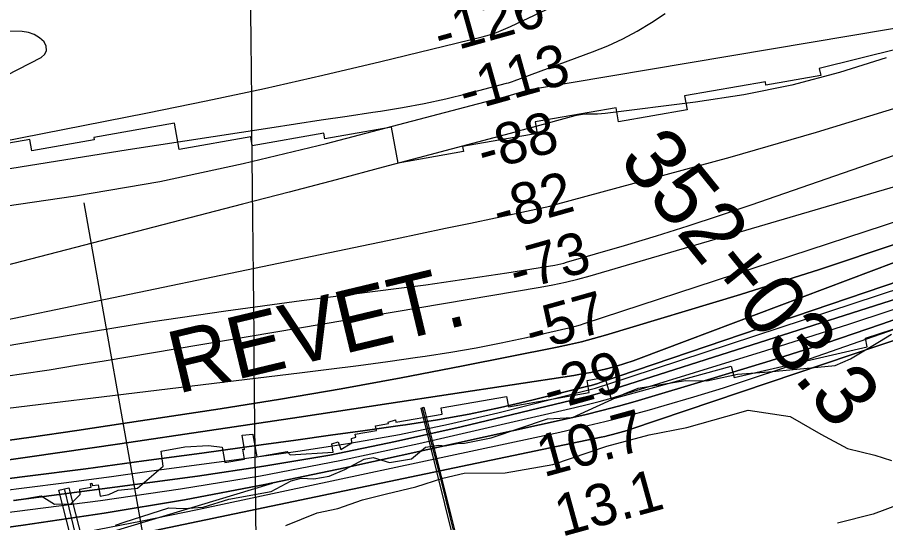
# Model space of a CAD drawing. Extents: x 3625074 to 3663148, y 511451 to 537151.
# Drawn here: x 3639466 to 3640863, y 518368 to 519181 of the extents above; entities that cross this region are included whole.
import ezdxf

# ---------------------------------------------------------------- set-up
doc = ezdxf.new("R2010")
doc.units = 0
for name, color, linetype in [('V-CHAN-DOCK', 7, 'Continuous'), ('V-GRID-MAJR', 7, 'Continuous'), ('V-RIVR-EDGE', 7, 'Continuous'), ('V-RIVR-RANG', 7, 'Continuous'), ('V-RRAP-FSHR', 7, 'Continuous'), ('V-RRAP-RVMT', 7, 'Continuous'), ('V-RRAP-RVMT-IDEN', 7, 'Continuous'), ('V-SITE-VEGE', 7, 'Continuous'), ('V-SURV-IDEN', 7, 'Continuous'), ('V-TOPO-DPTH', 7, 'Continuous'), ('V-TOPO-MAJR', 7, 'Continuous'), ('V-TOPO-MINR', 7, 'Continuous'), ('V-TOPO-WATR', 7, 'Continuous'), ('V-UTIL-LINE', 7, 'Continuous')]:
    doc.layers.add(name, color=color, linetype=linetype)

msp = doc.modelspace()

# ---------------------------------------------------------------- linework, layer by layer
at = {"layer": 'V-CHAN-DOCK'}
for points in [[(3640215.5, 518166.8), (3640210.9, 518164.8), (3640191.7, 518244.5), (3640115.3, 518552.2), (3640119.7, 518553.7), (3640198.8, 518238.3), (3640217.9, 518168.2), (3640215.5, 518166.8)], [(3639575.6, 518250.2), (3639532.3, 518420), (3639548.4, 518424.1), (3639591.7, 518254.3), (3639575.6, 518250.2)]]:
    msp.add_lwpolyline(points, dxfattribs=at)
at = {"layer": 'V-GRID-MAJR'}
msp.add_spline([(3639863.3, 516966), (3639803.4, 523023.6), (3639743.5, 529084.3), (3639717.7, 531688.3)], degree=3, dxfattribs=at)
at = {"layer": 'V-RIVR-EDGE'}
msp.add_lwpolyline([(3639623.6, 518363.9), (3639637.4, 518368.6), (3639709.5, 518391.9), (3639732.9, 518390.6), (3639764.7, 518392.9), (3639806.2, 518405.5), (3639874.1, 518417.9), (3639906.5, 518435.2), (3639922.1, 518439.4), (3639942.6, 518438.7), (3639967.2, 518442.9), (3639992.4, 518453.6), (3640023.7, 518470.3), (3640038.1, 518472.7), (3640064.5, 518464.8), (3640099.9, 518470.8), (3640122.2, 518489.3), (3640143.8, 518492.9), (3640154, 518491.6), (3640173.2, 518495.2), (3640185.2, 518495.8), (3640227.9, 518504.7), (3640318.6, 518535.1), (3640358.8, 518537.4), (3640442.4, 518575), (3640464.6, 518584.5), (3640540.9, 518596.9), (3640575.1, 518596.3), (3640624.3, 518606.9), (3640674.8, 518610.4), (3640781.7, 518621), (3640806.3, 518631.7), (3640853.2, 518659.2), (3640872.4, 518671.2)], dxfattribs=at)
at = {"layer": 'V-RIVR-RANG'}
msp.add_line((3639683.8, 518259.1), (3639573, 518882.3), dxfattribs=at)
at = {"layer": 'V-RRAP-FSHR'}
msp.add_lwpolyline([(3637231, 518312.6), (3637633.2, 518236.6), (3637834.7, 518218.4), (3638037, 518209.4), (3638275.4, 518210.8), (3638444.3, 518216), (3638635.8, 518243), (3638873.1, 518265.8), (3639014.4, 518264.1), (3639255.4, 518281.9), (3639473, 518309.7), (3639876.1, 518431.4)], dxfattribs=at)
at = {"layer": 'V-RRAP-RVMT'}
for points in [[(3640883.8, 519130.5), (3640755.7, 519098.6), (3640758.5, 519087.7), (3640670.3, 519072.1), (3640669.4, 519077.4), (3640539.4, 519054.5), (3640543.4, 519032.1), (3640433.1, 519012.7), (3640429, 519035.6)], [(3640429, 519035.6), (3640299, 519012.7), (3640302.3, 518994.2), (3640182.1, 518973.1), (3640183.6, 518965), (3640078.2, 518946.4), (3640067.9, 519004.5), (3639960.6, 518985.6), (3639959, 518994.8), (3639843.7, 518974.4), (3639841.2, 518988.8), (3639726, 518968.5), (3639718.5, 519010.8), (3639588.5, 518987.8), (3639589.3, 518983.8)], [(3639589.3, 518983.8), (3639488.8, 518966.1), (3639485.5, 518984.6), (3639362.4, 518962.8), (3639357.8, 518989.2), (3639234.7, 518967.5), (3639229.4, 518997.8), (3639091.5, 518973.5), (3639097.8, 518937.8), (3638974.7, 518916.1), (3639015.5, 518684.5), (3638841.8, 518671.5), (3638842.3, 518664.7), (3638714.5, 518651.4), (3638720, 518591.8), (3638653.1, 518584.3), (3638651.4, 518599.2), (3638507.2, 518582.9), (3638507.6, 518579), (3638374.6, 518564), (3638375.8, 518553.4), (3638307, 518555.2), (3638307.2, 518565.4), (3638289.2, 518565.9)], [(3640411.1, 518601.9), (3640421.4, 518566.8), (3640614.4, 518619.7), (3640619.1, 518601.3), (3640833.2, 518651.1), (3640830.3, 518664.7), (3641026.9, 518728.7), (3641022.8, 518740.9), (3641217, 518806.6), (3641253, 518823.6), (3641256.8, 518817), (3641353, 518860.6), (3641331.2, 518902.7), (3641331.4, 518914.7), (3641329, 518920.6)], [(3639461.1, 518403.5), (3639503.7, 518411), (3639525.3, 518397.5), (3639551.9, 518398.1), (3639566.9, 518413.4), (3639566.2, 518422), (3639584.2, 518425.2), (3639583.1, 518431.1), (3639585.7, 518431.5), (3639586.6, 518427.7), (3639595.8, 518428.8), (3639598.7, 518410.7), (3639613, 518413), (3639628.1, 518420), (3639658.9, 518423.5), (3639700.4, 518458.6), (3639697.3, 518483.1), (3639735.4, 518489.8), (3639773.2, 518491.9), (3639795.2, 518489.6), (3639799.6, 518464.6), (3639831.1, 518470.2), (3639828.3, 518486.1), (3639830.9, 518485.8), (3639827.5, 518508.7), (3639844.4, 518510.3), (3639844.7, 518509.5), (3639850.8, 518473.6), (3639899.9, 518482.3), (3639904.9, 518477.3), (3639974.1, 518481.2), (3639971.6, 518494.9), (3639981.8, 518498), (3639986.2, 518485.7), (3640004, 518496.6), (3640003.6, 518503.6), (3640010.2, 518505.4), (3640009.5, 518510.2), (3640043.4, 518516.1), (3640042, 518523.7), (3640063, 518527.5), (3640062.6, 518529.9), (3640074.2, 518533.5), (3640074.9, 518529.5), (3640149.4, 518542.6), (3640147.6, 518552.5), (3640253, 518571), (3640255.9, 518554.5), (3640385.9, 518577.4), (3640382.5, 518596.9), (3640411.1, 518601.9)]]:
    msp.add_lwpolyline(points, dxfattribs=at)
at = {"layer": 'V-SITE-VEGE'}
for points in [[(3639897.4, 518363.3), (3639948.1, 518383.6), (3639981.1, 518390.9), (3640020.8, 518404.9), (3640059.7, 518414.4), (3640106.7, 518425.7), (3640150.5, 518439.3), (3640184.4, 518447.7), (3640250.9, 518447.9), (3640327.4, 518461.6), (3640414.1, 518491.2), (3640482.2, 518509.2), (3640542.9, 518521), (3640605.7, 518538.8), (3640641.8, 518549.2), (3640709.3, 518538.8), (3640758.4, 518510.6), (3640801.4, 518487.4), (3640845.4, 518476.4), (3640872.2, 518468.2)], [(3640884.5, 518397.1), (3640843, 518381.6), (3640785.6, 518367.3)]]:
    msp.add_lwpolyline(points, dxfattribs=at)
at = {"layer": 'V-TOPO-DPTH'}
for points in [[(3638278.1, 518381.2), (3638376.2, 518383.8), (3638474.3, 518388.1), (3638572.3, 518393.4), (3639189, 518432.3), (3639193, 518432.6), (3639197, 518432.9), (3639201, 518433.4), (3639205.1, 518433.9), (3639485.9, 518474.1), (3639630.3, 518495), (3639774.6, 518516.2), (3639918.9, 518537.7), (3640063.2, 518559.5), (3640361, 518604.9), (3640374.8, 518607.2), (3640388.7, 518609.8), (3640402.4, 518612.9), (3640416, 518616.2), (3640429.6, 518619.9), (3640443.1, 518624), (3640456.4, 518628.4), (3640469.6, 518633.2), (3641468.8, 519009.8)], [(3641468.8, 519009.8), (3640469.6, 518633.2), (3640456.4, 518628.4), (3640443.1, 518624), (3640429.6, 518619.9), (3640416, 518616.2), (3640402.4, 518612.9), (3640388.7, 518609.8), (3640374.8, 518607.2), (3640361, 518604.9), (3640063.2, 518559.5), (3639918.9, 518537.7), (3639774.6, 518516.2), (3639630.3, 518495), (3639485.9, 518474.1), (3639205.1, 518433.9), (3639201, 518433.4), (3639197, 518432.9), (3639193, 518432.6), (3639189, 518432.3), (3638572.3, 518393.4), (3638474.3, 518388.1), (3638376.2, 518383.8), (3638278.1, 518381.2)], [(3639388.4, 518431.2), (3639482, 518442.9), (3639575.6, 518454.8), (3639669.1, 518467.2), (3639762.6, 518479.9), (3639857.9, 518493), (3639913.8, 518500.7), (3639969.7, 518508.5), (3640025.5, 518516.3), (3640081.4, 518524.2), (3640090.4, 518525.5), (3640141.6, 518533.5), (3640192.5, 518542.6), (3640243.2, 518553.3), (3640293.7, 518565.1), (3640383.4, 518587.5), (3640388.8, 518588.9), (3640394.2, 518590.4), (3640399.6, 518592), (3640404.9, 518593.8), (3641455.5, 518950.8)], [(3641455.5, 518950.8), (3640404.9, 518593.8), (3640399.6, 518592), (3640394.2, 518590.4), (3640388.8, 518588.9), (3640383.4, 518587.5), (3640293.7, 518565.1), (3640243.2, 518553.3), (3640192.5, 518542.6), (3640141.6, 518533.5), (3640090.4, 518525.5), (3640081.4, 518524.2), (3640025.5, 518516.3), (3639969.7, 518508.5), (3639913.8, 518500.7), (3639857.9, 518493), (3639762.6, 518479.9), (3639669.1, 518467.2), (3639575.6, 518454.8), (3639482, 518442.9), (3639388.4, 518431.2)], [(3641562.9, 518893), (3640452.6, 518518.4), (3640446.8, 518516.4), (3640440.9, 518514.6), (3640435, 518512.9), (3640429.1, 518511.2), (3640423.1, 518509.6), (3640417.1, 518508.2), (3640411.1, 518506.8), (3640405.1, 518505.5), (3639474.1, 518310.8), (3639432.7, 518302.4)], [(3639413.6, 518495.2), (3639487.6, 518505.5), (3639561.4, 518516.3), (3639635.3, 518527.3), (3639791.9, 518551.2), (3639889.3, 518566.7), (3639986.5, 518583.2), (3640083.5, 518600.9), (3640180.3, 518619.6), (3640334.4, 518650.3), (3640354, 518654.6), (3640373.5, 518659.1), (3640392.9, 518664.3), (3640412.2, 518669.8), (3640629.2, 518735.3), (3640756.4, 518775.3), (3640882.9, 518817.4)], [(3640882.9, 518817.4), (3640756.4, 518775.3), (3640629.2, 518735.3), (3640412.2, 518669.8), (3640392.9, 518664.3), (3640373.5, 518659.1), (3640354, 518654.6), (3640334.4, 518650.3), (3640180.3, 518619.6), (3640083.5, 518600.9), (3639986.5, 518583.2), (3639889.3, 518566.7), (3639791.9, 518551.2), (3639635.3, 518527.3), (3639561.4, 518516.3), (3639487.6, 518505.5), (3639413.6, 518495.2)], [(3640895.6, 518732.8), (3640424.7, 518582.9), (3640411.6, 518578.9), (3640398.5, 518575.1), (3640385.3, 518571.6), (3640372.1, 518568.2), (3640179.7, 518521.9), (3640074.4, 518498.3), (3639968.5, 518476.8), (3639862.1, 518458.7), (3639755.3, 518442.8), (3639622.7, 518425.1), (3639581.8, 518419.7), (3639541, 518414.3), (3639500.1, 518409), (3639459.3, 518403.7)], [(3639459.3, 518403.7), (3639500.1, 518409), (3639541, 518414.3), (3639581.8, 518419.7), (3639622.7, 518425.1), (3639755.3, 518442.8), (3639862.1, 518458.7), (3639968.5, 518476.8), (3640074.4, 518498.3), (3640179.7, 518521.9), (3640372.1, 518568.2), (3640385.3, 518571.6), (3640398.5, 518575.1), (3640411.6, 518578.9), (3640424.7, 518582.9), (3640895.6, 518732.8)], [(3638396.8, 518274.7), (3638538.3, 518279.5), (3638679.6, 518287.2), (3638820.8, 518297), (3639200.6, 518327.1), (3639207.6, 518327.8), (3639214.6, 518328.5), (3639221.5, 518329.3), (3639228.5, 518330.2), (3639475.1, 518363.8), (3639605.1, 518383.2), (3639734.7, 518404.6), (3639863.7, 518429.3), (3639992.4, 518456), (3640351.9, 518535.3), (3640379, 518541.6), (3640406, 518548.3), (3640432.8, 518555.5), (3640459.6, 518563.1), (3640587, 518600.8), (3640677.1, 518628.3), (3640766.9, 518656.9), (3640856.1, 518687.2), (3640945, 518718.5)], [(3640945, 518718.5), (3640856.1, 518687.2), (3640766.9, 518656.9), (3640677.1, 518628.3), (3640587, 518600.8), (3640459.6, 518563.1), (3640432.8, 518555.5), (3640406, 518548.3), (3640379, 518541.6), (3640351.9, 518535.3), (3639992.4, 518456), (3639863.7, 518429.3), (3639734.7, 518404.6), (3639605.1, 518383.2), (3639475.1, 518363.8), (3639228.5, 518330.2)]]:
    msp.add_lwpolyline(points, dxfattribs=at)
at = {"layer": 'V-TOPO-MAJR'}
for points in [[(3639423.2, 518873.9), (3639559.3, 518893.6), (3639694.8, 518917), (3639829.2, 518945.7), (3639962.9, 518978), (3640238.9, 519050.5), (3640251.7, 519053.9), (3640264.5, 519057.5), (3640277.2, 519061.2), (3640289.9, 519065), (3640934.6, 519173.4)], [(3639202, 518522.3), (3639919.6, 518608.9), (3639967.1, 518614.8), (3640014.5, 518621), (3640062, 518627.4), (3640109.4, 518634.2), (3640122.1, 518636), (3640163, 518642.4), (3640203.8, 518649.5), (3640244.4, 518657.5), (3640284.9, 518666.1), (3640353.3, 518681.6), (3640359.5, 518683), (3640365.7, 518684.7), (3640371.8, 518686.4), (3640377.9, 518688.4), (3641193.6, 518955.4)]]:
    msp.add_lwpolyline(points, dxfattribs=at)
at = {"layer": 'V-TOPO-MINR'}
for points in [[(3638261.2, 518706.8), (3639099.1, 518915), (3639107.4, 518916.2), (3639115.8, 518917.5), (3639124, 518918.9), (3639132.3, 518920.5), (3639675.2, 519027.4), (3639769.3, 519046.6), (3639863.3, 519066.6), (3639957, 519087.9), (3640050.5, 519110), (3640213.5, 519149.7), (3640225.2, 519153), (3640236.8, 519156.7), (3640248.1, 519161.2), (3640259.3, 519166.1), (3640403.4, 519235.1), (3640408.3, 519238.2), (3640412.5, 519241.8)], [(3639382.8, 518926.3), (3639469.9, 518940.7), (3639557, 518954.7), (3639644.2, 518968.4), (3639871.7, 519003.5), (3639913.2, 519009.8), (3639954.7, 519016.1), (3639996.2, 519022.2), (3640037.8, 519028.2), (3640050, 519030), (3640085.3, 519035.7), (3640120.4, 519042.2), (3640155.3, 519049.9), (3640190, 519058.3), (3640252.9, 519074.9), (3640256, 519075.7), (3640259.1, 519076.7), (3640262.2, 519077.7), (3640265.2, 519078.7), (3640391.1, 519125.4), (3640415.7, 519135.4), (3640439.8, 519146.5), (3640463.1, 519159), (3640486, 519172.5), (3640508.2, 519187.1)], [(3639225.1, 518973.1), (3639504, 519116.3), (3639509.6, 519121.9), (3639512.6, 519127.9), (3639511.9, 519134.6), (3639508.7, 519141.7), (3639501.1, 519148.3), (3639492.7, 519153.5), (3639483.4, 519156.5), (3639473.4, 519158), (3639252.6, 519163.4)], [(3639437.4, 518650.6), (3639558.4, 518671.5), (3639679.7, 518691.1), (3639801.2, 518708.8), (3639922.9, 518725.2), (3640079.5, 518745.1), (3640123.1, 518750.8), (3640166.6, 518756.8), (3640210, 518763.3), (3640253.4, 518770.1), (3640330.4, 518782.5), (3640335.3, 518783.4), (3640340.1, 518784.4), (3640344.9, 518785.6), (3640349.6, 518786.9), (3640442.8, 518814.1), (3640494, 518829.5), (3640545, 518845.3), (3640595.8, 518862), (3640646.4, 518879.1), (3641457.5, 519160.2)], [(3640863.9, 519115.7), (3640788.5, 519092.2), (3640712.2, 519072), (3640634.9, 519056.5), (3640556.8, 519044.3), (3640411.7, 519026.3), (3640405.6, 519025.7), (3640399.4, 519025.3), (3640393.3, 519025.1), (3640387.1, 519025.1), (3640381, 519025), (3640374.9, 519024.6), (3640368.8, 519023.6), (3640362.8, 519022.3), (3640294.3, 519004), (3640287.3, 519002.1), (3640280.4, 519000.2), (3640273.4, 518998.4), (3640266.5, 518996.5), (3640129.6, 518959.8), (3640054.2, 518939.7), (3639978.7, 518919.7), (3639903.2, 518899.9), (3639827.7, 518880.2), (3639217.4, 518722.3)], [(3638304.8, 518556.4), (3638448.3, 518564.2), (3638591.6, 518574), (3638734.7, 518586.9), (3638877.6, 518601.9), (3639160.2, 518634.7), (3639164.6, 518635.4), (3639166, 518635.7), (3640074.4, 518824.9), (3640114.5, 518833.2), (3640154.6, 518841.6), (3640194.7, 518850), (3640234.9, 518858.5), (3640300.2, 518872.2), (3640307.6, 518873.9), (3640315, 518875.6), (3640322.4, 518877.4), (3640329.7, 518879.4), (3640612.5, 518956.2), (3640751.7, 518996.2), (3640890, 519038.8)], [(3638278.1, 518381.2), (3638376.2, 518383.8), (3638474.3, 518388.1), (3638572.3, 518393.4), (3639189, 518432.3), (3639193, 518432.6), (3639197, 518432.9), (3639201, 518433.4), (3639205.1, 518433.9), (3639485.9, 518474.1), (3639630.3, 518495), (3639774.6, 518516.2), (3639918.9, 518537.7), (3640063.2, 518559.5), (3640361, 518604.9), (3640374.8, 518607.2), (3640388.7, 518609.8), (3640402.4, 518612.9), (3640416, 518616.2), (3640429.6, 518619.9), (3640443.1, 518624), (3640456.4, 518628.4), (3640469.6, 518633.2), (3641468.8, 519009.8)], [(3639388.4, 518431.2), (3639482, 518442.9), (3639575.6, 518454.8), (3639669.1, 518467.2), (3639762.6, 518479.9), (3639857.9, 518493), (3639913.8, 518500.7), (3639969.7, 518508.5), (3640025.5, 518516.3), (3640081.4, 518524.2), (3640090.4, 518525.5), (3640141.6, 518533.5), (3640192.5, 518542.6), (3640243.2, 518553.3), (3640293.7, 518565.1), (3640383.4, 518587.5), (3640388.8, 518588.9), (3640394.2, 518590.4), (3640399.6, 518592), (3640404.9, 518593.8), (3641455.5, 518950.8)], [(3639427.9, 518601.2), (3639472.3, 518607.5), (3639516.6, 518614.1), (3639560.9, 518621.1), (3639605.2, 518628.4), (3640307, 518746.6), (3640327.3, 518750.4), (3640347.5, 518754.7), (3640367.6, 518759.7), (3640387.5, 518765.1), (3641040.2, 518956.6)], [(3639399, 518324), (3639488.5, 518338.3), (3639577.7, 518353.7), (3639666.7, 518370.7), (3639755.5, 518388.9), (3640338.5, 518513.8), (3640374.8, 518521.9), (3640410.9, 518530.5), (3640446.9, 518539.8), (3640482.7, 518549.6), (3640506.7, 518556.4), (3640554.3, 518570.3), (3640601.8, 518584.8), (3640648.9, 518600.2), (3640695.9, 518616.1), (3641536.3, 518909.3)], [(3639432.7, 518302.4), (3639474.1, 518310.8), (3640405.1, 518505.5), (3640411.1, 518506.8), (3640417.1, 518508.2), (3640423.1, 518509.6), (3640429.1, 518511.2), (3640435, 518512.9), (3640440.9, 518514.6), (3640446.8, 518516.4), (3640452.6, 518518.4), (3641562.9, 518893)], [(3639408.5, 518415.3), (3639476.6, 518424), (3639544.6, 518432.8), (3639612.6, 518441.8), (3639613.3, 518441.9), (3639681.6, 518451.1), (3639750, 518460.3), (3639818.3, 518469.6), (3639886.6, 518478.9), (3639920.7, 518483.6), (3640000.7, 518495.9), (3640080.5, 518509.9), (3640159.7, 518526.5), (3640238.6, 518544.9), (3640379, 518579.9), (3640387.5, 518582.1), (3640395.9, 518584.4), (3640404.3, 518586.9), (3640412.6, 518589.6), (3641171, 518839)], [(3639413.6, 518495.2), (3639487.6, 518505.5), (3639561.4, 518516.3), (3639635.3, 518527.3), (3639791.9, 518551.2), (3639889.3, 518566.7), (3639986.5, 518583.2), (3640083.5, 518600.9), (3640180.3, 518619.6), (3640334.4, 518650.3), (3640354, 518654.6), (3640373.5, 518659.1), (3640392.9, 518664.3), (3640412.2, 518669.8), (3640629.2, 518735.3), (3640756.4, 518775.3), (3640882.9, 518817.4)], [(3639372.5, 518374.4), (3639599.5, 518403.7), (3639728.3, 518422.2), (3639856.7, 518443.2), (3639984.4, 518468.1), (3640111.6, 518495.4), (3640363, 518553.3), (3640382.4, 518558), (3640401.9, 518563), (3640421.1, 518568.4), (3640440.4, 518574.1), (3640670.1, 518644.7), (3640803.6, 518687.2), (3640936.6, 518731.4)], [(3639459.3, 518403.7), (3639500.1, 518409), (3639541, 518414.3), (3639581.8, 518419.7), (3639622.7, 518425.1), (3639755.3, 518442.8), (3639862.1, 518458.7), (3639968.5, 518476.8), (3640074.4, 518498.3), (3640179.7, 518521.9), (3640372.1, 518568.2), (3640385.3, 518571.6), (3640398.5, 518575.1), (3640411.6, 518578.9), (3640424.7, 518582.9), (3640895.6, 518732.8)]]:
    msp.add_lwpolyline(points, dxfattribs=at)
at = {"layer": 'V-TOPO-WATR'}
msp.add_lwpolyline([(3639228.5, 518330.2), (3639475.1, 518363.8), (3639605.1, 518383.2), (3639734.7, 518404.6), (3639863.7, 518429.3), (3639992.4, 518456), (3640351.9, 518535.3), (3640379, 518541.6), (3640406, 518548.3), (3640432.8, 518555.5), (3640459.6, 518563.1), (3640587, 518600.8), (3640677.1, 518628.3), (3640766.9, 518656.9), (3640856.1, 518687.2), (3640945, 518718.5)], dxfattribs=at)
at = {"layer": 'V-UTIL-LINE'}
for points in [[(3640215.5, 518166.8), (3640195.1, 518244.4), (3640149, 518430.5), (3640117.8, 518552.9)], [(3639577.6, 518300.3), (3639570, 518304.8), (3639542.1, 518420.7)]]:
    msp.add_lwpolyline(points, dxfattribs=at)

# ---------------------------------------------------------------- texts
at = {"layer": 'V-RIVR-RANG'}
for s, rotation, p in [('-126', 15.6699, (3640146.5, 519120.7)), ('-113', 15.6699, (3640186.5, 519028)), ('-88', 15.6699, (3640216.3, 518932.5)), ('-82', 15.6699, (3640241.1, 518835.6)), ('-73', 15.6699, (3640267.8, 518739.3)), ('-57', 15.6699, (3640293.6, 518642.6)), ('-29', 15.6699, (3640322.1, 518546.8)), ('10.7', 15.3883, (3640312.5, 518440.8)), ('13.1', 15.3883, (3640341.6, 518345.1))]:
    msp.add_text(s, height=67, rotation=rotation, dxfattribs=at).set_placement(p)
at = {"layer": 'V-RRAP-RVMT-IDEN'}
msp.add_text('REVET.', height=100, rotation=13.4782, dxfattribs=at).set_placement((3639723.2, 518575))
at = {"layer": 'V-SURV-IDEN'}
msp.add_text('352+03.3', height=100, rotation=308.855, dxfattribs=at).set_placement((3640431.4, 518950.7))

doc.saveas('drawing.dxf')
